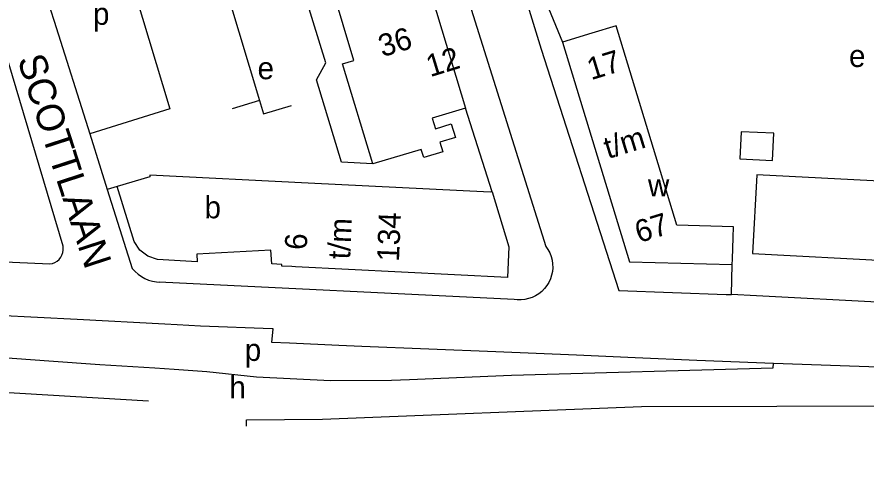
# Model space of a CAD drawing. Extents: x 159294 to 161936, y 384538 to 386517.
# Drawn here: x 161441.8 to 161595.4, y 384865.6 to 384946 of the extents above; entities that cross this region are included whole.
import ezdxf

# ---------------------------------------------------------------- set-up
doc = ezdxf.new("R2010")
doc.units = 0
for name, color, linetype in [('BLT_Basislijn', 7, 'Continuous'), ('BLT_Bebouwing', 7, 'Continuous'), ('BLT_Centroide', 7, 'Continuous'), ('BLT_Huisnummer_reeks', 7, 'Continuous'), ('BLT_Plantopo', 7, 'Continuous'), ('BLT_Straatnaam', 7, 'Continuous')]:
    doc.layers.add(name, color=color, linetype=linetype)

msp = doc.modelspace()

# ---------------------------------------------------------------- linework, layer by layer
at = {"layer": 'BLT_Basislijn'}
for p, q in [((161515.53, 384974.18), (161537.42, 384904.57)), ((161475.6, 384964.11), (161485.69, 384930.9)), ((161537.53, 384948.59), (161540.43, 384941.44)), ((161447.84, 384947.26), (161448.5, 384945.21)), ((161448.5, 384945.21), (161454.95, 384924.86)), ((161450.13, 384904.61), (161439.47, 384940.44)), ((161485.69, 384930.9), (161480.71, 384929.38)), ((161485.69, 384930.9), (161486.41, 384928.51)), ((161486.41, 384928.51), (161491.44, 384930.02)), ((161527.74, 384914.44), (161522.89, 384929.53)), ((161454.95, 384924.86), (161456.96, 384918.51)), ((161456.96, 384918.51), (161458.13, 384914.82)), ((161459.93, 384915.35), (161458.13, 384914.82)), ((161458.13, 384914.82), (161462.65, 384900.54)), ((161433.34, 384902.1), (161447.77, 384901.39)), ((161571.05, 384895.86), (161571.14, 384901.27)), ((161531.7, 384895), (161467.5, 384898.12)), ((161468.55, 384890.51), (161452.7, 384891.35)), ((161395.88, 384880.73), (161465.6, 384876.68))]:
    msp.add_line(p, q, dxfattribs=at)
for points in [[(161526.7, 384985.31), (161523.74, 384981.97), (161536.6, 384940.15)], [(161506.17, 384919.5), (161500.51, 384919.78), (161495.94, 384934.63), (161497.63, 384937.72), (161494.08, 384949.24), (161496.38, 384949.97), (161489.94, 384970.09)], [(161460.73, 384958.4), (161469.46, 384929.4), (161454.95, 384924.86)], [(161536.6, 384940.15), (161550.65, 384896.58), (161570.08, 384895.9), (161571.05, 384895.86)], [(161447.77, 384901.39), (161448.23, 384901.49), (161448.66, 384901.66), (161449.06, 384901.91), (161449.41, 384902.22), (161449.71, 384902.59), (161449.93, 384903), (161450.09, 384903.44), (161450.16, 384903.91), (161450.16, 384904.38), (161450.13, 384904.61)], [(161537.42, 384904.57), (161537.81, 384904), (161538.14, 384903.39), (161538.39, 384902.75), (161538.57, 384902.09), (161538.67, 384901.4), (161538.69, 384900.71), (161538.64, 384900.03), (161538.5, 384899.35), (161538.28, 384898.69), (161537.99, 384898.07), (161537.63, 384897.48), (161537.21, 384896.93), (161536.72, 384896.44), (161536.18, 384896.01), (161535.6, 384895.65), (161534.97, 384895.35), (161534.32, 384895.13), (161533.65, 384894.98), (161532.96, 384894.92), (161532.27, 384894.93), (161531.7, 384895)], [(161462.65, 384900.54), (161463.15, 384900), (161463.69, 384899.52), (161464.29, 384899.11), (161464.93, 384898.76), (161465.6, 384898.48), (161466.3, 384898.28), (161467.02, 384898.16), (161467.5, 384898.12)], [(161624.07, 384892.91), (161619.49, 384893.2), (161598.51, 384894.42), (161575.53, 384895.64), (161571.05, 384895.86)], [(161452.7, 384891.35), (161438.25, 384892.08), (161437.49, 384892.09)], [(161474.96, 384890.15), (161470.77, 384890.38), (161468.55, 384890.51)], [(161578.59, 384883.41), (161564.76, 384883.96), (161553.63, 384884.44), (161549.64, 384884.61), (161543.01, 384884.89), (161528.41, 384885.51), (161516.28, 384885.98), (161504.17, 384886.49), (161500, 384886.68), (161491.06, 384887.09), (161487.89, 384887.22), (161488.11, 384889.67), (161487.94, 384889.68), (161474.96, 384890.15)], [(161438.39, 384884.55), (161447.59, 384883.89), (161456.77, 384883.24), (161466.76, 384882.62), (161470.23, 384882.41), (161476.16, 384881.95)], [(161578.55, 384882.64), (161578.59, 384883.41)], [(161706.55, 384878.55), (161628.54, 384881.66), (161578.59, 384883.41)], [(161476.16, 384881.95), (161485.12, 384880.98), (161498.49, 384880.33), (161509.55, 384880.4)], [(161509.55, 384880.4), (161512.8, 384880.52), (161531.21, 384881.3), (161578.55, 384882.64)], [(161483.31, 384872.07), (161483.33, 384873.24), (161497.04, 384873.35), (161554.74, 384875.67), (161603.71, 384875.75), (161657.18, 384873.5), (161661.92, 384872.18), (161667.24, 384869.42), (161670.63, 384867.12), (161671.32, 384865.62)]]:
    msp.add_lwpolyline(points, dxfattribs=at)
at = {"layer": 'BLT_Bebouwing'}
for points in [[(161506.17, 384919.5), (161500.67, 384937.54), (161502.71, 384938.15), (161494.99, 384963.96), (161503.58, 384966.59), (161502.2, 384971.1), (161509.68, 384973.38)], [(161509.91, 384972.61), (161522.89, 384929.53)], [(161571.39, 384908.1), (161561.14, 384908.42), (161550.14, 384944.41), (161545.78, 384943.08), (161540.43, 384941.44)], [(161540.43, 384941.44), (161552.56, 384901.75), (161571.14, 384901.27)], [(161522.89, 384929.53), (161516.9, 384927.71), (161517.48, 384925.79), (161520.31, 384926.68), (161521.08, 384924.25), (161518.26, 384923.4), (161518.8, 384921.66), (161515.36, 384920.59), (161514.89, 384922.08), (161506.17, 384919.5)], [(161494.48, 384915.99), (161465.84, 384917.43), (161465.8, 384917.14), (161459.93, 384915.35)], [(161527.74, 384914.44), (161527.35, 384914.34), (161494.48, 384915.99)], [(161530.52, 384898.97), (161492.15, 384900.9), (161491.49, 384900.93), (161489.7, 384900.98), (161489.71, 384901.28), (161487.89, 384901.41), (161487.69, 384903.87), (161474.31, 384903.15), (161474.4, 384901.78), (161467.21, 384902.17), (161465.47, 384902.79), (161464.03, 384903.91), (161463, 384905.43), (161459.93, 384915.35)], [(161527.74, 384914.44), (161530.77, 384904.49), (161530.52, 384898.97)], [(161571.18, 384902.28), (161571.32, 384906.19), (161571.39, 384908.1)], [(161571.14, 384901.27), (161571.18, 384902.28)]]:
    msp.add_lwpolyline(points, dxfattribs=at)
at = {"layer": 'BLT_Plantopo'}
for points in [[(161614.19, 384939.17), (161600.21, 384939.9), (161598.97, 384916.29), (161575.58, 384917.51), (161574.84, 384903.28), (161599.83, 384901.98), (161599.5, 384895.59), (161633.62, 384893.81), (161634.35, 384907.87), (161612.61, 384909)], [(161572.76, 384925.28), (161572.52, 384920.36), (161578.42, 384920.07), (161578.66, 384924.98)]]:
    msp.add_lwpolyline(points, close=True, dxfattribs=at)

# ---------------------------------------------------------------- texts
at = {"layer": 'BLT_Centroide'}
for s, p in [('p', (161455.54, 384944.57)), ('e', (161592.28, 384936.96)), ('e', (161485.31, 384934.75)), ('w', (161555.91, 384913.59)), ('b', (161475.72, 384909.63)), ('p', (161483, 384883.88)), ('h', (161480.21, 384877.12))]:
    msp.add_text(s, height=4, dxfattribs=at).set_placement(p)
at = {"layer": 'BLT_Huisnummer_reeks'}
for s, rotation, p in [('36', 17.0041, (161507.89, 384938.71)), ('12', 17.0041, (161516.53, 384935.11)), ('17', 17.0041, (161545.63, 384934.56)), ('t/m', 17.0041, (161548.67, 384920.33)), ('134', 87.5823, (161510.88, 384901.74)), ('67', 17.0041, (161554.28, 384905.15)), ('t/m', 87.5823, (161502.04, 384902.18)), ('6', 87.5823, (161494.21, 384903.87))]:
    msp.add_text(s, height=4, rotation=rotation, dxfattribs=at).set_placement(p)
at = {"layer": 'BLT_Straatnaam'}
msp.add_text('SCOTTLAAN', height=5, rotation=287.9936, dxfattribs=at).set_placement((161441.84, 384938.35))

doc.saveas('drawing.dxf')
